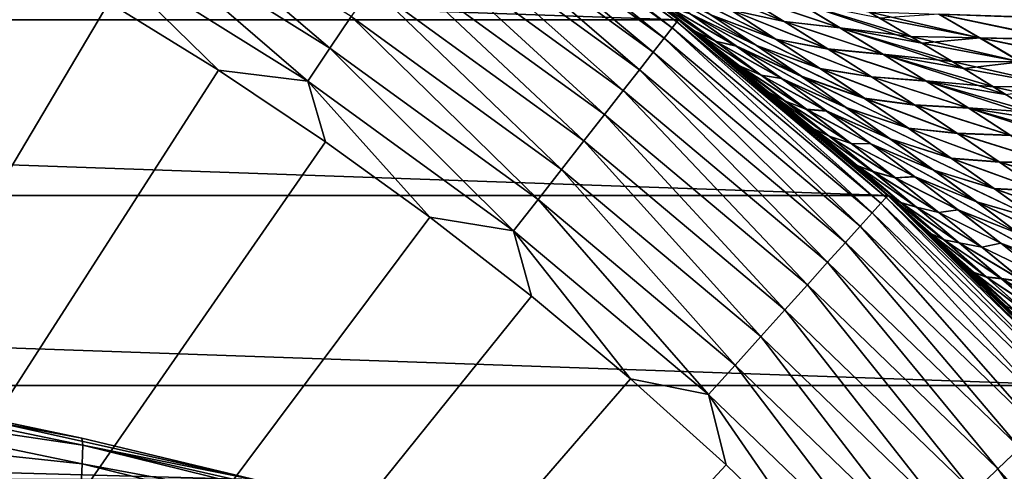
# Model space of a CAD drawing. Header units: metres. Extents: x -24 to 72, y -247 to 22.
# Tile 487 of 573: x 10.07 to 15.72, y 15.14 to 17.73. Entities that reach past the tile are written whole.
import ezdxf

# ---------------------------------------------------------------- set-up
doc = ezdxf.new("R2010")
doc.units = ezdxf.units.M
doc.layers.add('solid_509589_MEDIA_SW0001', color=7, linetype='CONTINUOUS')

msp = doc.modelspace()

# ---------------------------------------------------------------- linework, layer by layer
at = {"layer": 'solid_509589_MEDIA_SW0001'}
for points in [[(-13.852796, 17.72991), (-12.581787, 18.653372), (13.852796, 17.72991)], [(-12.581787, 18.653372), (12.581787, 18.653372), (13.852796, 17.72991)], [(12.57342, 18.640862, 130.963501), (12.548264, 18.603565, 131.192184), (13.815415, 17.682926, 131.192184)], [(13.843112, 17.718374, 130.963501), (12.581841, 18.653345, 130.73114), (12.57342, 18.640862, 130.963501)], [(13.843112, 17.718374, 130.963501), (12.57342, 18.640862, 130.963501), (13.815415, 17.682926, 131.192184)], [(13.753891, 17.806753, 66.028381), (13.852796, 17.72991), (12.581787, 18.653372)], [(13.843112, 17.718374, 130.963501), (13.852384, 17.730242, 130.73114), (12.581841, 18.653345, 130.73114)], [(12.548264, 18.603565, 131.192184), (12.506795, 18.542086, 131.413147), (13.769759, 17.624489, 131.413147)], [(13.815415, 17.682926, 131.192184), (12.548264, 18.603565, 131.192184), (13.769759, 17.624489, 131.413147)], [(10.704413, 18.540586, 132.385696), (10.594547, 18.350294, 132.463425), (11.848791, 17.566555, 132.463425)], [(11.971663, 17.74872, 132.385696), (10.704413, 18.540586, 132.385696), (11.848791, 17.566555, 132.463425)], [(12.506795, 18.542086, 131.413147), (12.449708, 18.457451, 131.622665), (13.706908, 17.544043, 131.622665)], [(13.769759, 17.624489, 131.413147), (12.506795, 18.542086, 131.413147), (13.706908, 17.544043, 131.622665)], [(12.449708, 18.457451, 131.622665), (12.377961, 18.351082, 131.817245), (13.627916, 17.442938, 131.817245)], [(13.706908, 17.544043, 131.622665), (12.449708, 18.457451, 131.622665), (13.627916, 17.442938, 131.817245)], [(10.594547, 18.350294, 132.463425), (10.480581, 18.152899, 132.5121), (11.721334, 17.37759, 132.5121)], [(11.848791, 17.566555, 132.463425), (10.594547, 18.350294, 132.463425), (11.721334, 17.37759, 132.5121)], [(12.377961, 18.351082, 131.817245), (12.292757, 18.224762, 131.993607), (13.534107, 17.322866, 131.993607)], [(13.627916, 17.442938, 131.817245), (12.377961, 18.351082, 131.817245), (13.534107, 17.322866, 131.993607)], [(12.292757, 18.224762, 131.993607), (12.195523, 18.080606, 132.148819), (13.427054, 17.185846, 132.148819)], [(13.534107, 17.322866, 131.993607), (12.292757, 18.224762, 131.993607), (13.427054, 17.185846, 132.148819)], [(10.578619, 17.829311, 132.530869), (9.93551, 18.195526, 132.530869), (0, 0, 132.892746)], [(10.480581, 18.152899, 132.5121), (10.578619, 17.829311, 132.530869), (11.208249, 17.440376, 132.530869)], [(11.721334, 17.37759, 132.5121), (10.480581, 18.152899, 132.5121), (11.208249, 17.440376, 132.530869)], [(12.195523, 18.080606, 132.148819), (12.087891, 17.921034, 132.280243), (13.308553, 17.03417, 132.280243)], [(13.427054, 17.185846, 132.148819), (12.195523, 18.080606, 132.148819), (13.308553, 17.03417, 132.280243)], [(14.299998, 17.582359, 67.941681), (13.919279, 17.764427, 67.453682), (13.652117, 17.948965, 67.541229)], [(14.038446, 17.75873, 68.036415), (14.299998, 17.582359, 67.941681), (13.652117, 17.948965, 67.541229)], [(13.652518, 17.94874, 101.466492), (14.300974, 17.581842, 101.065125), (14.03907, 17.758442, 100.970612)], [(13.652518, 17.94874, 101.466492), (13.920045, 17.763962, 101.553764), (14.300974, 17.581842, 101.065125)], [(14.459155, 17.720636, 69.182312), (14.151429, 17.78587, 68.639336), (13.889805, 17.952269, 68.737694)], [(14.204904, 17.877684, 69.286972), (14.459155, 17.720636, 69.182312), (13.889805, 17.952269, 68.737694)], [(13.889824, 17.952454, 100.268623), (14.46008, 17.720417, 99.823456), (14.205491, 17.877665, 99.718658)], [(13.889824, 17.952454, 100.268623), (14.151816, 17.785837, 100.36705), (14.46008, 17.720417, 99.823456)], [(12.087891, 17.921034, 132.280243), (11.971663, 17.74872, 132.385696), (13.18059, 16.870384, 132.385696)], [(13.308553, 17.03417, 132.280243), (12.087891, 17.921034, 132.280243), (13.18059, 16.870384, 132.385696)], [(14.410474, 17.618233, 68.539032), (14.038446, 17.75873, 68.036415), (13.774062, 17.934092, 68.129234)], [(14.151429, 17.78587, 68.639336), (14.410474, 17.618233, 68.539032), (13.774062, 17.934092, 68.129234)], [(13.774298, 17.934038, 100.877914), (14.411247, 17.617971, 100.467293), (14.151816, 17.785837, 100.36705)], [(13.774298, 17.934038, 100.877914), (14.03907, 17.758442, 100.970612), (14.411247, 17.617971, 100.467293)], [(11.208249, 17.440376, 132.530869), (10.578619, 17.829311, 132.530869), (0, 0, 132.892746)], [(13.675086, 17.869087, 66.336189), (13.940739, 17.667746, 66.257431), (13.753891, 17.806753, 66.028381)], [(14.063432, 17.607388, 66.803391), (13.940739, 17.667746, 66.257431), (13.675086, 17.869087, 66.336189)], [(13.796724, 17.801971, 66.887932), (14.063432, 17.607388, 66.803391), (13.675086, 17.869087, 66.336189)], [(13.675417, 17.868828, 102.671478), (13.749389, 17.81023, 102.973686), (13.941293, 17.667305, 102.749588)], [(13.675417, 17.868828, 102.671478), (14.064601, 17.606531, 102.203819), (13.797645, 17.801319, 102.119797)], [(13.675417, 17.868828, 102.671478), (13.941293, 17.667305, 102.749588), (14.064601, 17.606531, 102.203819)], [(14.779526, 17.684254, 69.729721), (14.459155, 17.720636, 69.182312), (14.204904, 17.877684, 69.286972)], [(14.529528, 17.834467, 69.842361), (14.779526, 17.684254, 69.729721), (14.204904, 17.877684, 69.286972)], [(14.205491, 17.877665, 99.718658), (14.78208, 17.683243, 99.275894), (14.5318, 17.833626, 99.163048)], [(14.205491, 17.877665, 99.718658), (14.46008, 17.720417, 99.823456), (14.78208, 17.683243, 99.275894)], [(15.186702, 17.632938, 70.244698), (14.779526, 17.684254, 69.729721), (14.529528, 17.834467, 69.842361)], [(14.946156, 17.774746, 70.364197), (15.186702, 17.632938, 70.244698), (14.529528, 17.834467, 69.842361)], [(14.5318, 17.833626, 99.163048), (15.251719, 17.594887, 98.791481), (15.008944, 17.738739, 98.670151)], [(14.5318, 17.833626, 99.163048), (14.78208, 17.683243, 99.275894), (15.251719, 17.594887, 98.791481)], [(13.922685, 17.675091, 103.163498), (13.749389, 17.81023, 102.973686), (13.852384, 17.730242, 130.73114)], [(13.941293, 17.667305, 102.749588), (13.749389, 17.81023, 102.973686), (13.922685, 17.675091, 103.163498)], [(13.753891, 17.806753, 66.028381), (13.928164, 17.670774, 65.836884), (13.852796, 17.72991)], [(13.940739, 17.667746, 66.257431), (13.928164, 17.670774, 65.836884), (13.753891, 17.806753, 66.028381)], [(14.183367, 17.579105, 67.364197), (14.063432, 17.607388, 66.803391), (13.796724, 17.801971, 66.887932)], [(13.919279, 17.764427, 67.453682), (14.183367, 17.579105, 67.364197), (13.796724, 17.801971, 66.887932)], [(13.797645, 17.801319, 102.119797), (14.184422, 17.578417, 101.642876), (13.920045, 17.763962, 101.553764)], [(13.797645, 17.801319, 102.119797), (14.064601, 17.606531, 102.203819), (14.184422, 17.578417, 101.642876)], [(14.711119, 17.562138, 69.075806), (14.410474, 17.618233, 68.539032), (14.151429, 17.78587, 68.639336)], [(14.459155, 17.720636, 69.182312), (14.711119, 17.562138, 69.075806), (14.151429, 17.78587, 68.639336)], [(14.151816, 17.785837, 100.36705), (14.712414, 17.561703, 99.929993), (14.46008, 17.720417, 99.823456)], [(14.151816, 17.785837, 100.36705), (14.411247, 17.617971, 100.467293), (14.712414, 17.561703, 99.929993)], [(15.583175, 17.626381, 70.770416), (15.186702, 17.632938, 70.244698), (14.946156, 17.774746, 70.364197)], [(15.348666, 17.762215, 70.898552), (15.583175, 17.626381, 70.770416), (14.946156, 17.774746, 70.364197)], [(-15.055137, 16.721035), (-13.852796, 17.72991), (15.055137, 16.721035)], [(-13.852796, 17.72991), (13.852796, 17.72991), (15.055137, 16.721035)], [(11.971663, 17.74872, 132.385696), (11.848791, 17.566555, 132.463425), (13.045309, 16.697233, 132.463425)], [(13.18059, 16.870384, 132.385696), (11.971663, 17.74872, 132.385696), (13.045309, 16.697233, 132.463425)], [(13.843112, 17.718374, 130.963501), (13.815415, 17.682926, 131.192184), (15.015261, 16.676136, 131.192184)], [(15.045362, 16.709568, 130.963501), (13.852384, 17.730242, 130.73114), (13.843112, 17.718374, 130.963501)], [(15.045362, 16.709568, 130.963501), (13.843112, 17.718374, 130.963501), (15.015261, 16.676136, 131.192184)], [(13.922685, 17.675091, 103.163498), (13.852384, 17.730242, 130.73114), (15.055439, 16.720758, 130.73114)], [(15.045362, 16.709568, 130.963501), (15.055439, 16.720758, 130.73114), (13.852384, 17.730242, 130.73114)], [(14.942849, 16.821453, 64.734352), (15.055137, 16.721035), (13.852796, 17.72991)], [(14.801555, 16.945913, 64.886703), (14.942849, 16.821453, 64.734352), (13.852796, 17.72991)], [(14.778365, 16.966141, 64.911743), (14.801555, 16.945913, 64.886703), (13.852796, 17.72991)], [(14.61145, 17.1101, 65.092209), (14.778365, 16.966141, 64.911743), (13.852796, 17.72991)], [(14.442548, 17.252907, 65.275337), (14.61145, 17.1101, 65.092209), (13.852796, 17.72991)], [(14.272117, 17.394157, 65.460709), (14.442548, 17.252907, 65.275337), (13.852796, 17.72991)], [(14.107123, 17.528236, 65.640808), (14.272117, 17.394157, 65.460709), (13.852796, 17.72991)], [(14.10063, 17.533461, 65.647911), (14.107123, 17.528236, 65.640808), (13.852796, 17.72991)], [(13.928164, 17.670774, 65.836884), (14.10063, 17.533461, 65.647911), (13.852796, 17.72991)], [(14.558689, 17.404947, 67.845116), (14.183367, 17.579105, 67.364197), (13.919279, 17.764427, 67.453682)], [(14.299998, 17.582359, 67.941681), (14.558689, 17.404947, 67.845116), (13.919279, 17.764427, 67.453682)], [(13.920045, 17.763962, 101.553764), (14.559934, 17.404224, 101.161362), (14.300974, 17.581842, 101.065125)], [(13.920045, 17.763962, 101.553764), (14.184422, 17.578417, 101.642876), (14.559934, 17.404224, 101.161362)], [(14.666912, 17.449331, 68.436897), (14.299998, 17.582359, 67.941681), (14.038446, 17.75873, 68.036415)], [(14.410474, 17.618233, 68.539032), (14.666912, 17.449331, 68.436897), (14.038446, 17.75873, 68.036415)], [(14.03907, 17.758442, 100.970612), (14.668032, 17.448851, 100.569252), (14.411247, 17.617971, 100.467293)], [(14.03907, 17.758442, 100.970612), (14.300974, 17.581842, 101.065125), (14.668032, 17.448851, 100.569252)], [(15.027472, 17.532352, 69.615273), (14.711119, 17.562138, 69.075806), (14.459155, 17.720636, 69.182312)], [(14.779526, 17.684254, 69.729721), (15.027472, 17.532352, 69.615273), (14.459155, 17.720636, 69.182312)], [(14.46008, 17.720417, 99.823456), (15.03036, 17.531134, 99.390457), (14.78208, 17.683243, 99.275894)], [(14.46008, 17.720417, 99.823456), (14.712414, 17.561703, 99.929993), (15.03036, 17.531134, 99.390457)], [(15.008944, 17.738739, 98.670151), (15.586061, 17.625715, 98.233536), (15.351272, 17.761667, 98.105179)], [(15.008944, 17.738739, 98.670151), (15.251719, 17.594887, 98.791481), (15.586061, 17.625715, 98.233536)], [(16.056292, 17.613445, 71.257118), (15.583175, 17.626381, 70.770416), (15.348666, 17.762215, 70.898552)], [(15.82943, 17.743908, 71.39418), (16.056292, 17.613445, 71.257118), (15.348666, 17.762215, 70.898552)], [(15.351272, 17.761667, 98.105179), (16.053394, 17.616467, 97.74234), (15.826111, 17.747015, 97.605072)], [(15.351272, 17.761667, 98.105179), (15.586061, 17.625715, 98.233536), (16.053394, 17.616467, 97.74234)], [(13.815415, 17.682926, 131.192184), (13.769759, 17.624489, 131.413147), (14.965639, 16.621025, 131.413147)], [(15.015261, 16.676136, 131.192184), (13.815415, 17.682926, 131.192184), (14.965639, 16.621025, 131.413147)], [(14.094522, 17.538372, 103.351189), (13.922685, 17.675091, 103.163498), (15.055439, 16.720758, 130.73114)], [(14.203715, 17.46545, 102.829445), (13.922685, 17.675091, 103.163498), (14.094522, 17.538372, 103.351189)], [(13.941293, 17.667305, 102.749588), (13.922685, 17.675091, 103.163498), (14.203715, 17.46545, 102.829445)], [(14.203055, 17.465973, 66.176834), (14.10063, 17.533461, 65.647911), (13.928164, 17.670774, 65.836884)], [(13.940739, 17.667746, 66.257431), (14.203055, 17.465973, 66.176834), (13.928164, 17.670774, 65.836884)], [(14.326872, 17.412165, 66.716995), (14.203055, 17.465973, 66.176834), (13.940739, 17.667746, 66.257431)], [(14.063432, 17.607388, 66.803391), (14.326872, 17.412165, 66.716995), (13.940739, 17.667746, 66.257431)], [(13.941293, 17.667305, 102.749588), (14.328199, 17.411173, 102.289604), (14.064601, 17.606531, 102.203819)], [(13.941293, 17.667305, 102.749588), (14.203715, 17.46545, 102.829445), (14.328199, 17.411173, 102.289604)], [(15.425508, 17.489265, 70.12352), (15.027472, 17.532352, 69.615273), (14.779526, 17.684254, 69.729721)], [(15.186702, 17.632938, 70.244698), (15.425508, 17.489265, 70.12352), (14.779526, 17.684254, 69.729721)], [(14.78208, 17.683243, 99.275894), (15.492751, 17.449087, 98.914421), (15.251719, 17.594887, 98.791481)], [(14.78208, 17.683243, 99.275894), (15.03036, 17.531134, 99.390457), (15.492751, 17.449087, 98.914421)], [(13.769759, 17.624489, 131.413147), (13.706908, 17.544043, 131.622665), (14.897329, 16.54516, 131.622665)], [(14.965639, 16.621025, 131.413147), (13.769759, 17.624489, 131.413147), (14.897329, 16.54516, 131.622665)], [(14.444366, 17.39295, 67.272881), (14.326872, 17.412165, 66.716995), (14.063432, 17.607388, 66.803391)], [(14.183367, 17.579105, 67.364197), (14.444366, 17.39295, 67.272881), (14.063432, 17.607388, 66.803391)], [(14.064601, 17.606531, 102.203819), (14.445639, 17.392082, 101.733727), (14.184422, 17.578417, 101.642876)], [(14.064601, 17.606531, 102.203819), (14.328199, 17.411173, 102.289604), (14.445639, 17.392082, 101.733727)], [(14.960767, 17.402164, 68.967552), (14.666912, 17.449331, 68.436897), (14.410474, 17.618233, 68.539032)], [(14.711119, 17.562138, 69.075806), (14.960767, 17.402164, 68.967552), (14.410474, 17.618233, 68.539032)], [(14.411247, 17.617971, 100.467293), (14.96241, 17.401514, 100.03817), (14.712414, 17.561703, 99.929993)], [(14.411247, 17.617971, 100.467293), (14.668032, 17.448851, 100.569252), (14.96241, 17.401514, 100.03817)], [(15.816214, 17.48847, 70.640671), (15.425508, 17.489265, 70.12352), (15.186702, 17.632938, 70.244698)], [(15.583175, 17.626381, 70.770416), (15.816214, 17.48847, 70.640671), (15.186702, 17.632938, 70.244698)], [(15.251719, 17.594887, 98.791481), (15.819433, 17.487621, 98.363472), (15.586061, 17.625715, 98.233536)], [(16.281979, 17.480705, 71.118568), (15.816214, 17.48847, 70.640671), (15.583175, 17.626381, 70.770416)], [(16.056292, 17.613445, 71.257118), (16.281979, 17.480705, 71.118568), (15.583175, 17.626381, 70.770416)], [(15.586061, 17.625715, 98.233536), (16.279535, 17.48357, 97.881096), (16.053394, 17.616467, 97.74234)], [(15.586061, 17.625715, 98.233536), (15.819433, 17.487621, 98.363472), (16.279535, 17.48357, 97.881096)], [(11.848791, 17.566555, 132.463425), (11.721334, 17.37759, 132.5121), (12.90498, 16.517622, 132.5121)], [(13.045309, 16.697233, 132.463425), (11.848791, 17.566555, 132.463425), (12.90498, 16.517622, 132.5121)], [(13.706908, 17.544043, 131.622665), (13.627916, 17.442938, 131.817245), (14.811477, 16.449812, 131.817245)], [(14.897329, 16.54516, 131.622665), (13.706908, 17.544043, 131.622665), (14.811477, 16.449812, 131.817245)], [(14.814498, 17.226454, 67.746849), (14.444366, 17.39295, 67.272881), (14.183367, 17.579105, 67.364197)], [(14.558689, 17.404947, 67.845116), (14.814498, 17.226454, 67.746849), (14.183367, 17.579105, 67.364197)], [(14.184422, 17.578417, 101.642876), (14.815931, 17.225569, 101.259224), (14.559934, 17.404224, 101.161362)], [(14.184422, 17.578417, 101.642876), (14.445639, 17.392082, 101.733727), (14.815931, 17.225569, 101.259224)], [(14.920708, 17.279142, 68.333046), (14.558689, 17.404947, 67.845116), (14.299998, 17.582359, 67.941681)], [(14.666912, 17.449331, 68.436897), (14.920708, 17.279142, 68.333046), (14.299998, 17.582359, 67.941681)], [(14.300974, 17.581842, 101.065125), (14.922087, 17.278465, 100.672844), (14.668032, 17.448851, 100.569252)], [(14.300974, 17.581842, 101.065125), (14.559934, 17.404224, 101.161362), (14.922087, 17.278465, 100.672844)], [(15.273346, 17.378727, 69.499115), (14.960767, 17.402164, 68.967552), (14.711119, 17.562138, 69.075806)], [(15.027472, 17.532352, 69.615273), (15.273346, 17.378727, 69.499115), (14.711119, 17.562138, 69.075806)], [(14.712414, 17.561703, 99.929993), (15.276559, 17.377302, 99.506622), (15.03036, 17.531134, 99.390457)], [(14.712414, 17.561703, 99.929993), (14.96241, 17.401514, 100.03817), (15.276559, 17.377302, 99.506622)], [(15.251719, 17.594887, 98.791481), (15.492751, 17.449087, 98.914421), (15.819433, 17.487621, 98.363472)], [(14.107297, 17.528097, 103.36512), (14.094522, 17.538372, 103.351189), (15.055439, 16.720758, 130.73114)], [(14.203715, 17.46545, 102.829445), (14.094522, 17.538372, 103.351189), (14.107297, 17.528097, 103.36512)], [(14.46208, 17.263685, 66.094513), (14.107123, 17.528236, 65.640808), (14.10063, 17.533461, 65.647911)], [(14.203055, 17.465973, 66.176834), (14.46208, 17.263685, 66.094513), (14.10063, 17.533461, 65.647911)], [(14.368245, 17.316515, 65.562729), (14.272117, 17.394157, 65.460709), (14.107123, 17.528236, 65.640808)], [(14.46208, 17.263685, 66.094513), (14.368245, 17.316515, 65.562729), (14.107123, 17.528236, 65.640808)], [(14.265906, 17.39925, 103.537704), (14.107297, 17.528097, 103.36512), (15.055439, 16.720758, 130.73114)], [(14.368258, 17.316517, 103.442268), (14.107297, 17.528097, 103.36512), (14.265906, 17.39925, 103.537704)], [(14.203715, 17.46545, 102.829445), (14.107297, 17.528097, 103.36512), (14.462681, 17.263218, 102.910934)], [(14.368258, 17.316517, 103.442268), (14.462681, 17.263218, 102.910934), (14.107297, 17.528097, 103.36512)], [(15.662554, 17.343691, 70.000755), (15.273346, 17.378727, 69.499115), (15.027472, 17.532352, 69.615273)], [(15.425508, 17.489265, 70.12352), (15.662554, 17.343691, 70.000755), (15.027472, 17.532352, 69.615273)], [(15.03036, 17.531134, 99.390457), (15.731956, 17.301342, 99.038857), (15.492751, 17.449087, 98.914421)], [(15.03036, 17.531134, 99.390457), (15.276559, 17.377302, 99.506622), (15.731956, 17.301342, 99.038857)], [(16.047762, 17.348436, 70.509415), (15.662554, 17.343691, 70.000755), (15.425508, 17.489265, 70.12352)], [(15.816214, 17.48847, 70.640671), (16.047762, 17.348436, 70.509415), (15.425508, 17.489265, 70.12352)], [(15.492751, 17.449087, 98.914421), (16.051311, 17.347389, 98.494858), (15.819433, 17.487621, 98.363472)], [(11.823595, 17.029215, 132.530869), (11.208249, 17.440376, 132.530869), (0, 0, 132.892746)], [(11.721334, 17.37759, 132.5121), (11.208249, 17.440376, 132.530869), (11.823595, 17.029215, 132.530869)], [(13.627916, 17.442938, 131.817245), (13.534107, 17.322866, 131.993607), (14.709521, 16.336578, 131.993607)], [(14.811477, 16.449812, 131.817245), (13.627916, 17.442938, 131.817245), (14.709521, 16.336578, 131.993607)], [(14.587085, 17.216227, 66.628845), (14.46208, 17.263685, 66.094513), (14.203055, 17.465973, 66.176834)], [(14.326872, 17.412165, 66.716995), (14.587085, 17.216227, 66.628845), (14.203055, 17.465973, 66.176834)], [(14.203715, 17.46545, 102.829445), (14.588434, 17.215216, 102.377022), (14.328199, 17.411173, 102.289604)], [(14.203715, 17.46545, 102.829445), (14.462681, 17.263218, 102.910934), (14.588434, 17.215216, 102.377022)], [(15.208063, 17.240694, 68.857674), (14.920708, 17.279142, 68.333046), (14.666912, 17.449331, 68.436897)], [(14.960767, 17.402164, 68.967552), (15.208063, 17.240694, 68.857674), (14.666912, 17.449331, 68.436897)], [(14.668032, 17.448851, 100.569252), (15.209978, 17.239849, 100.147881), (14.96241, 17.401514, 100.03817)], [(14.668032, 17.448851, 100.569252), (14.922087, 17.278465, 100.672844), (15.209978, 17.239849, 100.147881)], [(15.492751, 17.449087, 98.914421), (15.731956, 17.301342, 99.038857), (16.051311, 17.347389, 98.494858)], [(11.721334, 17.37759, 132.5121), (11.823595, 17.029215, 132.530869), (12.423874, 16.596352, 132.530869)], [(12.90498, 16.517622, 132.5121), (11.721334, 17.37759, 132.5121), (12.423874, 16.596352, 132.530869)], [(14.4367, 17.257801, 103.722916), (14.265906, 17.39925, 103.537704), (15.055439, 16.720758, 130.73114)], [(14.368258, 17.316517, 103.442268), (14.265906, 17.39925, 103.537704), (14.4367, 17.257801, 103.722916)], [(14.368245, 17.316515, 65.562729), (14.442548, 17.252907, 65.275337), (14.272117, 17.394157, 65.460709)], [(14.702301, 17.2059, 67.179832), (14.587085, 17.216227, 66.628845), (14.326872, 17.412165, 66.716995)], [(14.444366, 17.39295, 67.272881), (14.702301, 17.2059, 67.179832), (14.326872, 17.412165, 66.716995)], [(14.328199, 17.411173, 102.289604), (14.703691, 17.204929, 101.826195), (14.445639, 17.392082, 101.733727)], [(14.328199, 17.411173, 102.289604), (14.588434, 17.215216, 102.377022), (14.703691, 17.204929, 101.826195)], [(15.067442, 17.04682, 67.646965), (14.702301, 17.2059, 67.179832), (14.444366, 17.39295, 67.272881)], [(14.814498, 17.226454, 67.746849), (15.067442, 17.04682, 67.646965), (14.444366, 17.39295, 67.272881)], [(14.445639, 17.392082, 101.733727), (15.068959, 17.045853, 101.358574), (14.815931, 17.225569, 101.259224)], [(14.445639, 17.392082, 101.733727), (14.703691, 17.204929, 101.826195), (15.068959, 17.045853, 101.358574)], [(15.17183, 17.107634, 68.227585), (14.814498, 17.226454, 67.746849), (14.558689, 17.404947, 67.845116)], [(14.920708, 17.279142, 68.333046), (15.17183, 17.107634, 68.227585), (14.558689, 17.404947, 67.845116)], [(14.559934, 17.404224, 101.161362), (15.173381, 17.106802, 100.777954), (14.922087, 17.278465, 100.672844)], [(14.559934, 17.404224, 101.161362), (14.815931, 17.225569, 101.259224), (15.173381, 17.106802, 100.777954)], [(15.517106, 17.223366, 69.381378), (15.208063, 17.240694, 68.857674), (14.960767, 17.402164, 68.967552)], [(15.273346, 17.378727, 69.499115), (15.517106, 17.223366, 69.381378), (14.960767, 17.402164, 68.967552)], [(14.96241, 17.401514, 100.03817), (15.520585, 17.221745, 99.624283), (15.276559, 17.377302, 99.506622)], [(14.96241, 17.401514, 100.03817), (15.209978, 17.239849, 100.147881), (15.520585, 17.221745, 99.624283)], [(15.897796, 17.196198, 69.876534), (15.517106, 17.223366, 69.381378), (15.273346, 17.378727, 69.499115)], [(15.662554, 17.343691, 70.000755), (15.897796, 17.196198, 69.876534), (15.273346, 17.378727, 69.499115)], [(15.276559, 17.377302, 99.506622), (15.96924, 17.151655, 99.164673), (15.731956, 17.301342, 99.038857)], [(15.276559, 17.377302, 99.506622), (15.520585, 17.221745, 99.624283), (15.96924, 17.151655, 99.164673)], [(13.534107, 17.322866, 131.993607), (13.427054, 17.185846, 132.148819), (14.593171, 16.207357, 132.148819)], [(14.709521, 16.336578, 131.993607), (13.534107, 17.322866, 131.993607), (14.593171, 16.207357, 132.148819)], [(14.368245, 17.316515, 65.562729), (14.625819, 17.104515, 65.483017), (14.442548, 17.252907, 65.275337)], [(14.717851, 17.060808, 66.01059), (14.625819, 17.104515, 65.483017), (14.368245, 17.316515, 65.562729)], [(14.46208, 17.263685, 66.094513), (14.717851, 17.060808, 66.01059), (14.368245, 17.316515, 65.562729)], [(14.368258, 17.316517, 103.442268), (14.4367, 17.257801, 103.722916), (14.625574, 17.104744, 103.521065)], [(14.368258, 17.316517, 103.442268), (14.718229, 17.060537, 102.993973), (14.462681, 17.263218, 102.910934)], [(14.368258, 17.316517, 103.442268), (14.625574, 17.104744, 103.521065), (14.718229, 17.060537, 102.993973)], [(16.047762, 17.348436, 70.509415), (16.277779, 17.206263, 70.376762), (15.662554, 17.343691, 70.000755)], [(16.277779, 17.206263, 70.376762), (15.897796, 17.196198, 69.876534), (15.662554, 17.343691, 70.000755)], [(14.84411, 17.019493, 66.53907), (14.717851, 17.060808, 66.01059), (14.46208, 17.263685, 66.094513)], [(14.587085, 17.216227, 66.628845), (14.84411, 17.019493, 66.53907), (14.46208, 17.263685, 66.094513)], [(14.462681, 17.263218, 102.910934), (14.8453, 17.018616, 102.465973), (14.588434, 17.215216, 102.377022)], [(14.462681, 17.263218, 102.910934), (14.718229, 17.060537, 102.993973), (14.8453, 17.018616, 102.465973)], [(15.452964, 17.077709, 68.746284), (15.17183, 17.107634, 68.227585), (14.920708, 17.279142, 68.333046)], [(15.208063, 17.240694, 68.857674), (15.452964, 17.077709, 68.746284), (14.920708, 17.279142, 68.333046)], [(14.922087, 17.278465, 100.672844), (15.455054, 17.076702, 100.259026), (15.209978, 17.239849, 100.147881)], [(14.922087, 17.278465, 100.672844), (15.173381, 17.106802, 100.777954), (15.455054, 17.076702, 100.259026)], [(14.60628, 17.114513, 103.906258), (14.4367, 17.257801, 103.722916), (15.055439, 16.720758, 130.73114)], [(14.625574, 17.104744, 103.521065), (14.4367, 17.257801, 103.722916), (14.60628, 17.114513, 103.906258)], [(14.625819, 17.104515, 65.483017), (14.61145, 17.1101, 65.092209), (14.442548, 17.252907, 65.275337)], [(14.957207, 17.017879, 67.085167), (14.84411, 17.019493, 66.53907), (14.587085, 17.216227, 66.628845)], [(14.702301, 17.2059, 67.179832), (14.957207, 17.017879, 67.085167), (14.587085, 17.216227, 66.628845)], [(14.588434, 17.215216, 102.377022), (14.958565, 17.016932, 101.920166), (14.703691, 17.204929, 101.826195)], [(14.588434, 17.215216, 102.377022), (14.8453, 17.018616, 102.465973), (14.958565, 17.016932, 101.920166)], [(15.317549, 16.86598, 67.545578), (14.957207, 17.017879, 67.085167), (14.702301, 17.2059, 67.179832)], [(15.067442, 17.04682, 67.646965), (15.317549, 16.86598, 67.545578), (14.702301, 17.2059, 67.179832)], [(14.703691, 17.204929, 101.826195), (15.318998, 16.865059, 101.459312), (15.068959, 17.045853, 101.358574)], [(14.703691, 17.204929, 101.826195), (14.958565, 17.016932, 101.920166), (15.318998, 16.865059, 101.459312)], [(15.420285, 16.934752, 68.120621), (15.067442, 17.04682, 67.646965), (14.814498, 17.226454, 67.746849)], [(15.17183, 17.107634, 68.227585), (15.420285, 16.934752, 68.120621), (14.814498, 17.226454, 67.746849)], [(14.815931, 17.225569, 101.259224), (15.421902, 16.933844, 100.88446), (15.173381, 17.106802, 100.777954)], [(14.815931, 17.225569, 101.259224), (15.068959, 17.045853, 101.358574), (15.421902, 16.933844, 100.88446)], [(15.758704, 17.066254, 69.262169), (15.452964, 17.077709, 68.746284), (15.208063, 17.240694, 68.857674)], [(15.517106, 17.223366, 69.381378), (15.758704, 17.066254, 69.262169), (15.208063, 17.240694, 68.857674)], [(15.209978, 17.239849, 100.147881), (15.762347, 17.064465, 99.743332), (15.520585, 17.221745, 99.624283)], [(15.209978, 17.239849, 100.147881), (15.455054, 17.076702, 100.259026), (15.762347, 17.064465, 99.743332)], [(16.131184, 17.046782, 69.750961), (15.758704, 17.066254, 69.262169), (15.517106, 17.223366, 69.381378)], [(15.897796, 17.196198, 69.876534), (16.131184, 17.046782, 69.750961), (15.517106, 17.223366, 69.381378)], [(15.520585, 17.221745, 99.624283), (16.204506, 17.000031, 99.29174), (15.96924, 17.151655, 99.164673)], [(15.520585, 17.221745, 99.624283), (15.762347, 17.064465, 99.743332), (16.204506, 17.000031, 99.29174)], [(13.427054, 17.185846, 132.148819), (13.308553, 17.03417, 132.280243), (14.464377, 16.06432, 132.280243)], [(14.593171, 16.207357, 132.148819), (13.427054, 17.185846, 132.148819), (14.464377, 16.06432, 132.280243)], [(14.774043, 16.969904, 104.087158), (14.60628, 17.114513, 103.906258), (15.055439, 16.720758, 130.73114)], [(14.879455, 16.89257, 103.601372), (14.60628, 17.114513, 103.906258), (14.774043, 16.969904, 104.087158)], [(14.625574, 17.104744, 103.521065), (14.60628, 17.114513, 103.906258), (14.879455, 16.89257, 103.601372)], [(14.880011, 16.892071, 65.401817), (14.778365, 16.966141, 64.911743), (14.61145, 17.1101, 65.092209)], [(14.625819, 17.104515, 65.483017), (14.880011, 16.892071, 65.401817), (14.61145, 17.1101, 65.092209)], [(14.625574, 17.104744, 103.521065), (14.970438, 16.857307, 103.078476), (14.718229, 17.060537, 102.993973)], [(14.625574, 17.104744, 103.521065), (14.879455, 16.89257, 103.601372), (14.970438, 16.857307, 103.078476)], [(14.970387, 16.857296, 65.925179), (14.880011, 16.892071, 65.401817), (14.625819, 17.104515, 65.483017)], [(14.717851, 17.060808, 66.01059), (14.970387, 16.857296, 65.925179), (14.625819, 17.104515, 65.483017)], [(15.695448, 16.913174, 68.633476), (15.420285, 16.934752, 68.120621), (15.17183, 17.107634, 68.227585)], [(15.452964, 17.077709, 68.746284), (15.695448, 16.913174, 68.633476), (15.17183, 17.107634, 68.227585)], [(15.173381, 17.106802, 100.777954), (15.697618, 16.912062, 100.37149), (15.455054, 17.076702, 100.259026)], [(15.173381, 17.106802, 100.777954), (15.421902, 16.933844, 100.88446), (15.697618, 16.912062, 100.37149)], [(13.308553, 17.03417, 132.280243), (13.18059, 16.870384, 132.385696), (14.3253, 15.909858, 132.385696)], [(14.464377, 16.06432, 132.280243), (13.308553, 17.03417, 132.280243), (14.3253, 15.909858, 132.385696)], [(15.097974, 16.821905, 66.447784), (14.970387, 16.857296, 65.925179), (14.717851, 17.060808, 66.01059)], [(14.84411, 17.019493, 66.53907), (15.097974, 16.821905, 66.447784), (14.717851, 17.060808, 66.01059)], [(14.718229, 17.060537, 102.993973), (15.098848, 16.821293, 102.556374), (14.8453, 17.018616, 102.465973)], [(14.718229, 17.060537, 102.993973), (14.970438, 16.857307, 103.078476), (15.098848, 16.821293, 102.556374)], [(15.666095, 16.760439, 68.01226), (15.317549, 16.86598, 67.545578), (15.067442, 17.04682, 67.646965)], [(15.420285, 16.934752, 68.120621), (15.666095, 16.760439, 68.01226), (15.067442, 17.04682, 67.646965)], [(15.068959, 17.045853, 101.358574), (15.667626, 16.759577, 100.992241), (15.421902, 16.933844, 100.88446)], [(15.068959, 17.045853, 101.358574), (15.318998, 16.865059, 101.459312), (15.667626, 16.759577, 100.992241)], [(15.998095, 16.907368, 69.141609), (15.695448, 16.913174, 68.633476), (15.452964, 17.077709, 68.746284)], [(15.758704, 17.066254, 69.262169), (15.998095, 16.907368, 69.141609), (15.452964, 17.077709, 68.746284)], [(15.455054, 17.076702, 100.259026), (16.001802, 16.905455, 99.86364), (15.762347, 17.064465, 99.743332)], [(15.455054, 17.076702, 100.259026), (15.697618, 16.912062, 100.37149), (16.001802, 16.905455, 99.86364)], [(12.423874, 16.596352, 132.530869), (11.823595, 17.029215, 132.530869), (0, 0, 132.892746)], [(15.209115, 16.828821, 66.988998), (15.097974, 16.821905, 66.447784), (14.84411, 17.019493, 66.53907)], [(14.957207, 17.017879, 67.085167), (15.209115, 16.828821, 66.988998), (14.84411, 17.019493, 66.53907)], [(14.8453, 17.018616, 102.465973), (15.210258, 16.828051, 102.015533), (14.958565, 17.016932, 101.920166)], [(14.8453, 17.018616, 102.465973), (15.098848, 16.821293, 102.556374), (15.210258, 16.828051, 102.015533)], [(15.564844, 16.683872, 67.442802), (15.209115, 16.828821, 66.988998), (14.957207, 17.017879, 67.085167)], [(15.317549, 16.86598, 67.545578), (15.564844, 16.683872, 67.442802), (14.957207, 17.017879, 67.085167)], [(14.958565, 17.016932, 101.920166), (15.566039, 16.683153, 101.561325), (15.318998, 16.865059, 101.459312)], [(14.958565, 17.016932, 101.920166), (15.210258, 16.828051, 102.015533), (15.566039, 16.683153, 101.561325)], [(14.801023, 16.946379, 104.116203), (14.774043, 16.969904, 104.087158), (15.055439, 16.720758, 130.73114)], [(14.879455, 16.89257, 103.601372), (14.774043, 16.969904, 104.087158), (14.801023, 16.946379, 104.116203)], [(15.130833, 16.679131, 65.319252), (14.801555, 16.945913, 64.886703), (14.778365, 16.966141, 64.911743)], [(14.880011, 16.892071, 65.401817), (15.130833, 16.679131, 65.319252), (14.778365, 16.966141, 64.911743)], [(14.939404, 16.824512, 104.26503), (14.801023, 16.946379, 104.116203), (15.055439, 16.720758, 130.73114)], [(15.052905, 16.724712, 104.194069), (14.801023, 16.946379, 104.116203), (14.939404, 16.824512, 104.26503)], [(14.879455, 16.89257, 103.601372), (14.801023, 16.946379, 104.116203), (15.129991, 16.679893, 103.683083)], [(15.052905, 16.724712, 104.194069), (15.129991, 16.679893, 103.683083), (14.801023, 16.946379, 104.116203)], [(15.053721, 16.723976, 64.808022), (14.942849, 16.821453, 64.734352), (14.801555, 16.945913, 64.886703)], [(15.130833, 16.679131, 65.319252), (15.053721, 16.723976, 64.808022), (14.801555, 16.945913, 64.886703)], [(15.935526, 16.747038, 68.519363), (15.666095, 16.760439, 68.01226), (15.420285, 16.934752, 68.120621)], [(15.695448, 16.913174, 68.633476), (15.935526, 16.747038, 68.519363), (15.420285, 16.934752, 68.120621)], [(15.421902, 16.933844, 100.88446), (15.937648, 16.74592, 100.485138), (15.697618, 16.912062, 100.37149)], [(15.421902, 16.933844, 100.88446), (15.667626, 16.759577, 100.992241), (15.937648, 16.74592, 100.485138)], [(13.18059, 16.870384, 132.385696), (13.045309, 16.697233, 132.463425), (14.178271, 15.746566, 132.463425)], [(14.3253, 15.909858, 132.385696), (13.18059, 16.870384, 132.385696), (14.178271, 15.746566, 132.463425)], [(14.879455, 16.89257, 103.601372), (15.219391, 16.653431, 103.164368), (14.970438, 16.857307, 103.078476)], [(14.879455, 16.89257, 103.601372), (15.129991, 16.679893, 103.683083), (15.219391, 16.653431, 103.164368)], [(15.219705, 16.653099, 65.838417), (15.130833, 16.679131, 65.319252), (14.880011, 16.892071, 65.401817)], [(14.970387, 16.857296, 65.925179), (15.219705, 16.653099, 65.838417), (14.880011, 16.892071, 65.401817)], [(15.909274, 16.584639, 67.902603), (15.564844, 16.683872, 67.442802), (15.317549, 16.86598, 67.545578)], [(15.666095, 16.760439, 68.01226), (15.909274, 16.584639, 67.902603), (15.317549, 16.86598, 67.545578)], [(15.318998, 16.865059, 101.459312), (15.910537, 16.583981, 101.101181), (15.667626, 16.759577, 100.992241)], [(15.318998, 16.865059, 101.459312), (15.566039, 16.683153, 101.561325), (15.910537, 16.583981, 101.101181)], [(16.23527, 16.746672, 69.019806), (15.935526, 16.747038, 68.519363), (15.695448, 16.913174, 68.633476)], [(15.998095, 16.907368, 69.141609), (16.23527, 16.746672, 69.019806), (15.695448, 16.913174, 68.633476)], [(15.697618, 16.912062, 100.37149), (16.238924, 16.744713, 99.985092), (16.001802, 16.905455, 99.86364)], [(15.697618, 16.912062, 100.37149), (15.937648, 16.74592, 100.485138), (16.238924, 16.744713, 99.985092)], [(15.1018, 16.678898, 104.439323), (14.939404, 16.824512, 104.26503), (15.055439, 16.720758, 130.73114)], [(15.052905, 16.724712, 104.194069), (14.939404, 16.824512, 104.26503), (15.1018, 16.678898, 104.439323)], [(14.942849, 16.821453, 64.734352), (15.104476, 16.676476, 64.560455), (15.055137, 16.721035)], [(15.053721, 16.723976, 64.808022), (15.104476, 16.676476, 64.560455), (14.942849, 16.821453, 64.734352)], [(15.348691, 16.623417, 66.355118), (15.219705, 16.653099, 65.838417), (14.970387, 16.857296, 65.925179)], [(15.097974, 16.821905, 66.447784), (15.348691, 16.623417, 66.355118), (14.970387, 16.857296, 65.925179)], [(14.970438, 16.857307, 103.078476), (15.34916, 16.62315, 102.648148), (15.098848, 16.821293, 102.556374)], [(14.970438, 16.857307, 103.078476), (15.219391, 16.653431, 103.164368), (15.34916, 16.62315, 102.648148)], [(15.209115, 16.828821, 66.988998), (15.458044, 16.638672, 66.891449), (15.097974, 16.821905, 66.447784)], [(15.458044, 16.638672, 66.891449), (15.348691, 16.623417, 66.355118), (15.097974, 16.821905, 66.447784)], [(15.098848, 16.821293, 102.556374), (15.45882, 16.63821, 102.112221), (15.210258, 16.828051, 102.015533)], [(15.098848, 16.821293, 102.556374), (15.34916, 16.62315, 102.648148), (15.45882, 16.63821, 102.112221)], [(15.80934, 16.50045, 67.338753), (15.458044, 16.638672, 66.891449), (15.209115, 16.828821, 66.988998)], [(15.564844, 16.683872, 67.442802), (15.80934, 16.50045, 67.338753), (15.209115, 16.828821, 66.988998)], [(15.210258, 16.828051, 102.015533), (15.81013, 16.500065, 101.664528), (15.566039, 16.683153, 101.561325)], [(15.210258, 16.828051, 102.015533), (15.45882, 16.63821, 102.112221), (15.81013, 16.500065, 101.664528)], [(16.17321, 16.57925, 68.404045), (15.909274, 16.584639, 67.902603), (15.666095, 16.760439, 68.01226)], [(15.935526, 16.747038, 68.519363), (16.17321, 16.57925, 68.404045), (15.666095, 16.760439, 68.01226)], [(15.667626, 16.759577, 100.992241), (16.175116, 16.578266, 100.599861), (15.937648, 16.74592, 100.485138)], [(15.667626, 16.759577, 100.992241), (15.910537, 16.583981, 101.101181), (16.175116, 16.578266, 100.599861)], [(-16.185291, 15.629663), (-15.055137, 16.721035), (16.185291, 15.629663)], [(-15.055137, 16.721035), (15.055137, 16.721035), (16.185291, 15.629663)], [(13.045309, 16.697233, 132.463425), (12.90498, 16.517622, 132.5121), (14.025755, 15.577179, 132.5121)], [(14.178271, 15.746566, 132.463425), (13.045309, 16.697233, 132.463425), (14.025755, 15.577179, 132.5121)], [(15.045362, 16.709568, 130.963501), (15.015261, 16.676136, 131.192184), (16.141953, 15.588102, 131.192184)], [(16.174313, 15.619352, 130.963501), (15.055439, 16.720758, 130.73114), (15.045362, 16.709568, 130.963501)], [(16.174313, 15.619352, 130.963501), (15.045362, 16.709568, 130.963501), (16.141953, 15.588102, 131.192184)], [(15.052905, 16.724712, 104.194069), (15.1018, 16.678898, 104.439323), (15.301624, 16.502359, 104.273323)], [(15.052905, 16.724712, 104.194069), (15.377269, 16.466583, 103.766121), (15.129991, 16.679893, 103.683083)], [(15.052905, 16.724712, 104.194069), (15.301624, 16.502359, 104.273323), (15.377269, 16.466583, 103.766121)], [(15.053721, 16.723976, 64.808022), (15.302544, 16.501507, 64.728043), (15.104476, 16.676476, 64.560455)], [(15.378312, 16.465612, 65.235435), (15.302544, 16.501507, 64.728043), (15.053721, 16.723976, 64.808022)], [(15.130833, 16.679131, 65.319252), (15.378312, 16.465612, 65.235435), (15.053721, 16.723976, 64.808022)], [(16.168829, 15.646692, 63.429604), (16.185291, 15.629663), (15.055137, 16.721035)], [(16.022873, 15.796125, 63.583107), (16.168829, 15.646692, 63.429604), (15.055137, 16.721035)], [(15.845672, 15.973876, 63.770176), (16.022873, 15.796125, 63.583107), (15.055137, 16.721035)], [(15.665318, 16.150784, 63.961311), (15.845672, 15.973876, 63.770176), (15.055137, 16.721035)], [(15.48854, 16.320391, 64.149384), (15.665318, 16.150784, 63.961311), (15.055137, 16.721035)], [(15.481726, 16.326855, 64.156647), (15.48854, 16.320391, 64.149384), (15.055137, 16.721035)], [(15.294808, 16.502087, 64.356316), (15.481726, 16.326855, 64.156647), (15.055137, 16.721035)], [(15.104476, 16.676476, 64.560455), (15.294808, 16.502087, 64.356316), (15.055137, 16.721035)], [(15.1018, 16.678898, 104.439323), (15.055439, 16.720758, 130.73114), (16.185146, 15.629813, 130.73114)], [(16.174313, 15.619352, 130.963501), (16.185146, 15.629813, 130.73114), (15.055439, 16.720758, 130.73114)], [(15.015261, 16.676136, 131.192184), (14.965639, 16.621025, 131.413147), (16.088608, 15.536588, 131.413147)], [(16.141953, 15.588102, 131.192184), (15.015261, 16.676136, 131.192184), (16.088608, 15.536588, 131.413147)], [(15.261333, 16.533049, 104.610069), (15.1018, 16.678898, 104.439323), (16.185146, 15.629813, 130.73114)], [(15.301624, 16.502359, 104.273323), (15.1018, 16.678898, 104.439323), (15.261333, 16.533049, 104.610069)], [(15.302544, 16.501507, 64.728043), (15.294808, 16.502087, 64.356316), (15.104476, 16.676476, 64.560455)], [(15.129991, 16.679893, 103.683083), (15.465174, 16.448805, 103.251534), (15.219391, 16.653431, 103.164368)], [(15.129991, 16.679893, 103.683083), (15.377269, 16.466583, 103.766121), (15.465174, 16.448805, 103.251534)], [(15.465808, 16.448175, 65.75042), (15.378312, 16.465612, 65.235435), (15.130833, 16.679131, 65.319252)], [(15.219705, 16.653099, 65.838417), (15.465808, 16.448175, 65.75042), (15.130833, 16.679131, 65.319252)], [(15.219391, 16.653431, 103.164368), (15.596316, 16.424089, 102.741196), (15.34916, 16.62315, 102.648148)], [(15.219391, 16.653431, 103.164368), (15.465174, 16.448805, 103.251534), (15.596316, 16.424089, 102.741196)], [(15.596268, 16.423992, 66.2612), (15.465808, 16.448175, 65.75042), (15.219705, 16.653099, 65.838417)], [(15.348691, 16.623417, 66.355118), (15.596268, 16.423992, 66.2612), (15.219705, 16.653099, 65.838417)], [(15.458044, 16.638672, 66.891449), (15.704002, 16.447399, 66.792641), (15.348691, 16.623417, 66.355118)], [(15.34916, 16.62315, 102.648148), (15.704329, 16.447315, 102.210152), (15.45882, 16.63821, 102.112221)], [(16.051037, 16.315683, 67.233559), (15.704002, 16.447399, 66.792641), (15.458044, 16.638672, 66.891449)], [(15.80934, 16.50045, 67.338753), (16.051037, 16.315683, 67.233559), (15.458044, 16.638672, 66.891449)], [(15.45882, 16.63821, 102.112221), (16.051338, 16.315706, 101.768867), (15.81013, 16.500065, 101.664528)], [(15.45882, 16.63821, 102.112221), (15.704329, 16.447315, 102.210152), (16.051338, 16.315706, 101.768867)], [(16.149836, 16.407303, 67.791771), (15.80934, 16.50045, 67.338753), (15.564844, 16.683872, 67.442802)], [(15.909274, 16.584639, 67.902603), (16.149836, 16.407303, 67.791771), (15.564844, 16.683872, 67.442802)], [(15.566039, 16.683153, 101.561325), (16.150669, 16.40699, 101.211205), (15.910537, 16.583981, 101.101181)], [(15.566039, 16.683153, 101.561325), (15.81013, 16.500065, 101.664528), (16.150669, 16.40699, 101.211205)], [(13.00832, 16.14234, 132.530869), (12.423874, 16.596352, 132.530869), (0, 0, 132.892746)], [(12.90498, 16.517622, 132.5121), (12.423874, 16.596352, 132.530869), (13.00832, 16.14234, 132.530869)], [(14.965639, 16.621025, 131.413147), (14.897329, 16.54516, 131.622665), (16.015173, 15.465672, 131.622665)], [(16.088608, 15.536588, 131.413147), (14.965639, 16.621025, 131.413147), (16.015173, 15.465672, 131.622665)], [(15.704002, 16.447399, 66.792641), (15.596268, 16.423992, 66.2612), (15.348691, 16.623417, 66.355118)], [(15.34916, 16.62315, 102.648148), (15.596316, 16.424089, 102.741196), (15.704329, 16.447315, 102.210152)], [(14.897329, 16.54516, 131.622665), (14.811477, 16.449812, 131.817245), (15.922877, 15.376544, 131.817245)], [(16.015173, 15.465672, 131.622665), (14.897329, 16.54516, 131.622665), (15.922877, 15.376544, 131.817245)], [(15.418516, 16.38656, 104.777756), (15.261333, 16.533049, 104.610069), (16.185146, 15.629813, 130.73114)], [(15.547112, 16.27931, 104.353889), (15.261333, 16.533049, 104.610069), (15.418516, 16.38656, 104.777756)], [(15.301624, 16.502359, 104.273323), (15.261333, 16.533049, 104.610069), (15.547112, 16.27931, 104.353889)], [(12.90498, 16.517622, 132.5121), (13.00832, 16.14234, 132.530869), (13.576189, 15.667758, 132.530869)], [(14.025755, 15.577179, 132.5121), (12.90498, 16.517622, 132.5121), (13.576189, 15.667758, 132.530869)], [(15.548048, 16.278416, 64.646881), (15.481726, 16.326855, 64.156647), (15.294808, 16.502087, 64.356316)], [(15.302544, 16.501507, 64.728043), (15.548048, 16.278416, 64.646881), (15.294808, 16.502087, 64.356316)], [(15.301624, 16.502359, 104.273323), (15.621383, 16.252478, 103.850449), (15.377269, 16.466583, 103.766121)], [(15.301624, 16.502359, 104.273323), (15.547112, 16.27931, 104.353889), (15.621383, 16.252478, 103.850449)], [(15.622538, 16.251375, 65.150436), (15.548048, 16.278416, 64.646881), (15.302544, 16.501507, 64.728043)], [(15.378312, 16.465612, 65.235435), (15.622538, 16.251375, 65.150436), (15.302544, 16.501507, 64.728043)], [(15.377269, 16.466583, 103.766121), (15.707871, 16.243298, 103.339935), (15.465174, 16.448805, 103.251534)], [(15.377269, 16.466583, 103.766121), (15.621383, 16.252478, 103.850449), (15.707871, 16.243298, 103.339935)], [(14.811477, 16.449812, 131.817245), (14.709521, 16.336578, 131.993607), (15.813272, 15.270699, 131.993607)], [(15.922877, 15.376544, 131.817245), (14.811477, 16.449812, 131.817245), (15.813272, 15.270699, 131.993607)], [(15.708734, 16.242435, 65.661278), (15.622538, 16.251375, 65.150436), (15.378312, 16.465612, 65.235435)], [(15.465808, 16.448175, 65.75042), (15.708734, 16.242435, 65.661278), (15.378312, 16.465612, 65.235435)], [(15.465174, 16.448805, 103.251534), (15.840404, 16.224009, 102.835449), (15.596316, 16.424089, 102.741196)], [(15.465174, 16.448805, 103.251534), (15.707871, 16.243298, 103.339935), (15.840404, 16.224009, 102.835449)], [(15.840708, 16.223585, 66.166153), (15.708734, 16.242435, 65.661278), (15.465808, 16.448175, 65.75042)], [(15.596268, 16.423992, 66.2612), (15.840708, 16.223585, 66.166153), (15.465808, 16.448175, 65.75042)], [(15.704002, 16.447399, 66.792641), (15.946988, 16.254967, 66.692703), (15.596268, 16.423992, 66.2612)], [(15.946988, 16.254967, 66.692703), (15.840708, 16.223585, 66.166153), (15.596268, 16.423992, 66.2612)], [(15.596316, 16.424089, 102.741196), (15.946861, 16.255278, 102.309242), (15.704329, 16.447315, 102.210152)], [(15.596316, 16.424089, 102.741196), (15.840404, 16.224009, 102.835449), (15.946861, 16.255278, 102.309242)], [(16.289928, 16.129547, 67.12735), (15.946988, 16.254967, 66.692703), (15.704002, 16.447399, 66.792641)], [(16.051037, 16.315683, 67.233559), (16.289928, 16.129547, 67.12735), (15.704002, 16.447399, 66.792641)], [(15.704329, 16.447315, 102.210152), (16.289738, 16.129992, 101.874252), (16.051338, 16.315706, 101.768867)], [(15.704329, 16.447315, 102.210152), (15.946861, 16.255278, 102.309242), (16.289738, 16.129992, 101.874252)], [(15.48783, 16.321064, 104.851524), (15.418516, 16.38656, 104.777756), (16.185146, 15.629813, 130.73114)], [(15.547112, 16.27931, 104.353889), (15.418516, 16.38656, 104.777756), (15.48783, 16.321064, 104.851524)], [(14.709521, 16.336578, 131.993607), (14.593171, 16.207357, 132.148819), (15.68819, 15.14991, 132.148819)], [(15.813272, 15.270699, 131.993607), (14.709521, 16.336578, 131.993607), (15.68819, 15.14991, 132.148819)], [(15.790359, 16.054544, 64.564629), (15.48854, 16.320391, 64.149384), (15.481726, 16.326855, 64.156647)], [(15.548048, 16.278416, 64.646881), (15.790359, 16.054544, 64.564629), (15.481726, 16.326855, 64.156647)], [(15.57341, 16.239424, 104.942474), (15.48783, 16.321064, 104.851524), (16.185146, 15.629813, 130.73114)], [(15.731039, 16.088375, 104.929314), (15.48783, 16.321064, 104.851524), (15.57341, 16.239424, 104.942474)], [(15.547112, 16.27931, 104.353889), (15.48783, 16.321064, 104.851524), (15.789497, 16.055399, 104.435684)], [(15.731039, 16.088375, 104.929314), (15.789497, 16.055399, 104.435684), (15.48783, 16.321064, 104.851524)], [(15.731862, 16.087572, 64.070908), (15.665318, 16.150784, 63.961311), (15.48854, 16.320391, 64.149384)], [(15.790359, 16.054544, 64.564629), (15.731862, 16.087572, 64.070908), (15.48854, 16.320391, 64.149384)], [(15.547112, 16.27931, 104.353889), (15.862447, 16.037415, 103.935997), (15.621383, 16.252478, 103.850449)], [(15.547112, 16.27931, 104.353889), (15.789497, 16.055399, 104.435684), (15.862447, 16.037415, 103.935997)], [(15.863616, 16.036266, 65.064354), (15.790359, 16.054544, 64.564629), (15.548048, 16.278416, 64.646881)], [(15.622538, 16.251375, 65.150436), (15.863616, 16.036266, 65.064354), (15.548048, 16.278416, 64.646881)], [(15.621383, 16.252478, 103.850449), (15.947578, 16.036747, 103.429535), (15.707871, 16.243298, 103.339935)], [(15.621383, 16.252478, 103.850449), (15.862447, 16.037415, 103.935997), (15.947578, 16.036747, 103.429535)], [(15.948571, 16.035738, 65.571068), (15.863616, 16.036266, 65.064354), (15.622538, 16.251375, 65.150436)], [(15.708734, 16.242435, 65.661278), (15.948571, 16.035738, 65.571068), (15.622538, 16.251375, 65.150436)], [(15.707871, 16.243298, 103.339935), (16.081507, 16.022757, 102.930855), (15.840404, 16.224009, 102.835449)], [(15.707871, 16.243298, 103.339935), (15.947578, 16.036747, 103.429535), (16.081507, 16.022757, 102.930855)], [(16.08206, 16.022089, 66.070053), (15.948571, 16.035738, 65.571068), (15.708734, 16.242435, 65.661278)], [(15.840708, 16.223585, 66.166153), (16.08206, 16.022089, 66.070053), (15.708734, 16.242435, 65.661278)], [(14.593171, 16.207357, 132.148819), (14.464377, 16.06432, 132.280243), (15.549733, 15.016203, 132.280243)], [(15.68819, 15.14991, 132.148819), (14.593171, 16.207357, 132.148819), (15.549733, 15.016203, 132.280243)], [(15.726076, 16.091629, 105.104317), (15.57341, 16.239424, 104.942474), (16.185146, 15.629813, 130.73114)], [(15.731039, 16.088375, 104.929314), (15.57341, 16.239424, 104.942474), (15.726076, 16.091629, 105.104317)], [(13.576189, 15.667758, 132.530869), (13.00832, 16.14234, 132.530869), (0, 0, 132.892746)], [(15.731862, 16.087572, 64.070908), (15.845672, 15.973876, 63.770176), (15.665318, 16.150784, 63.961311)], [(14.464377, 16.06432, 132.280243), (14.3253, 15.909858, 132.385696), (15.400221, 14.87182, 132.385696)], [(15.549733, 15.016203, 132.280243), (14.464377, 16.06432, 132.280243), (15.400221, 14.87182, 132.385696)], [(14.3253, 15.909858, 132.385696), (14.178271, 15.746566, 132.463425), (15.242159, 14.719182, 132.463425)], [(15.400221, 14.87182, 132.385696), (14.3253, 15.909858, 132.385696), (15.242159, 14.719182, 132.463425)], [(14.178271, 15.746566, 132.463425), (14.025755, 15.577179, 132.5121), (15.078198, 14.560847, 132.5121)], [(15.242159, 14.719182, 132.463425), (14.178271, 15.746566, 132.463425), (15.078198, 14.560847, 132.5121)], [(-17.236036, 14.462679), (-16.185291, 15.629663), (17.236036, 14.462679)], [(-16.185291, 15.629663), (16.185291, 15.629663), (17.236036, 14.462679)], [(11.413088, 15.089697, 133.193756), (-11.415295, 15.089074, 133.193756), (-8.915095, 15.642687, 133.193756)], [(11.413088, 15.089697, 133.193756), (-8.915095, 15.642687, 133.193756), (8.909823, 15.644173, 133.193756)], [(14.126758, 15.173208, 132.530869), (13.576189, 15.667758, 132.530869), (0, 0, 132.892746)], [(10.42892, 15.287428, 246.918381), (8.617271, 15.662553, 246.913162), (8.614349, 15.553692, 249.009918)], [(8.617271, 15.662553, 246.913162), (10.423511, 15.326017, 244.809753), (8.950379, 15.636332, 244.809753)], [(10.42892, 15.287428, 246.918381), (10.423511, 15.326017, 244.809753), (8.617271, 15.662553, 246.913162)], [(8.909823, 15.644173, 133.193756), (8.950379, 15.636332, 244.809753), (10.423511, 15.326017, 244.809753)], [(11.413088, 15.089697, 133.193756), (8.909823, 15.644173, 133.193756), (10.423511, 15.326017, 244.809753)], [(14.025755, 15.577179, 132.5121), (13.576189, 15.667758, 132.530869), (14.126758, 15.173208, 132.530869)], [(14.025755, 15.577179, 132.5121), (14.126758, 15.173208, 132.530869), (14.659324, 14.659324, 132.530869)], [(15.078198, 14.560847, 132.5121), (14.025755, 15.577179, 132.5121), (14.659324, 14.659324, 132.530869)], [(10.425028, 15.179905, 249.019806), (8.614349, 15.553692, 249.009918), (8.608658, 15.373515, 251.098099)], [(10.425028, 15.179905, 249.019806), (10.42892, 15.287428, 246.918381), (8.614349, 15.553692, 249.009918)], [(10.418452, 15.001773, 251.112167), (8.608658, 15.373515, 251.098099), (8.600342, 15.122923, 253.175781)], [(10.418452, 15.001773, 251.112167), (10.425028, 15.179905, 249.019806), (8.608658, 15.373515, 251.098099)], [(11.413088, 15.089697, 133.193756), (10.423511, 15.326017, 244.809753), (11.447177, 15.08116, 244.809753)], [(10.42892, 15.287428, 246.918381), (11.447177, 15.08116, 244.809753), (10.423511, 15.326017, 244.809753)], [(10.425028, 15.179905, 249.019806), (12.184424, 14.853062, 246.926208), (10.42892, 15.287428, 246.918381)], [(10.42892, 15.287428, 246.918381), (12.180499, 14.890753, 244.809753), (11.447177, 15.08116, 244.809753)], [(10.42892, 15.287428, 246.918381), (12.184424, 14.853062, 246.926208), (12.180499, 14.890753, 244.809753)], [(15.813272, 15.270699, 131.993607), (15.68819, 15.14991, 132.148819), (16.706779, 14.018653, 132.148819)], [(14.659324, 14.659324, 132.530869), (14.126758, 15.173208, 132.530869), (0, 0, 132.892746)], [(10.418452, 15.001773, 251.112167), (12.180363, 14.746848, 249.034714), (10.425028, 15.179905, 249.019806)], [(10.425028, 15.179905, 249.019806), (12.180363, 14.746848, 249.034714), (12.184424, 14.853062, 246.926208)], [(15.68819, 15.14991, 132.148819), (15.549733, 15.016203, 132.280243), (16.559332, 13.89493, 132.280243)], [(16.706779, 14.018653, 132.148819), (15.68819, 15.14991, 132.148819), (16.559332, 13.89493, 132.280243)]]:
    msp.add_3dface(points, dxfattribs=at)

doc.saveas('drawing.dxf')
